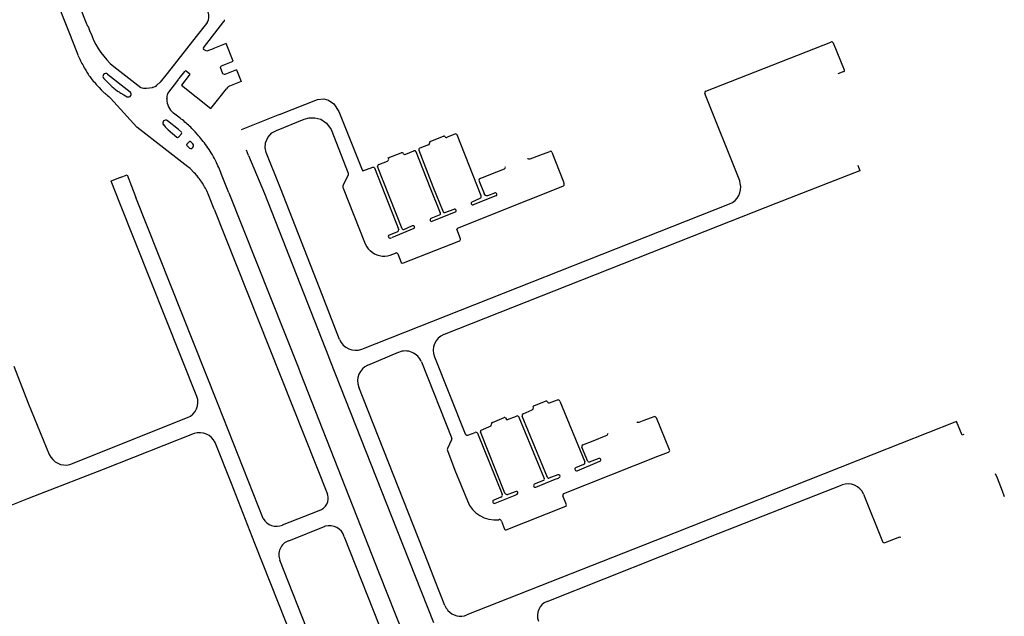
# Model space of a CAD drawing. Extents: x 148869 to 161638, y 453607 to 469810.
# Tile 957 of 1056: x 159126.91 to 159130.43, y 459866.76 to 459868.89. Entities that reach past the tile are written whole.
import ezdxf

# ---------------------------------------------------------------- set-up
doc = ezdxf.new("R2010")
doc.units = 0
doc.layers.add('LKI_V01_KANTRIJWEG', color=252, linetype='CONTINUOUS')

msp = doc.modelspace()

# ---------------------------------------------------------------- linework, layer by layer
at = {"layer": 'LKI_V01_KANTRIJWEG'}
for p, q in [((159126.9962, 459869.0881), (159127.0878, 459868.8572)), ((159126.9962, 459869.0881), (159127.0878, 459868.8572)), ((159127.1585, 459868.8695), (159127.1526, 459868.8847)), ((159127.1585, 459868.8695), (159127.1526, 459868.8847)), ((159127.5705, 459868.7935), (159127.644, 459868.8873)), ((159127.5705, 459868.7935), (159127.644, 459868.8873)), ((159127.5842, 459868.8836), (159127.5819, 459868.8808)), ((159127.5842, 459868.8836), (159127.5819, 459868.8808)), ((159127.0878, 459868.8572), (159127.1081, 459868.8057)), ((159127.0878, 459868.8572), (159127.1081, 459868.8057)), ((159127.1644, 459868.8556), (159127.1722, 459868.8371)), ((159127.1644, 459868.8556), (159127.1722, 459868.8371)), ((159127.1081, 459868.8057), (159127.123, 459868.768)), ((159127.1081, 459868.8057), (159127.123, 459868.768)), ((159129.3642, 459868.6392), (159129.8103, 459868.8143)), ((159129.3642, 459868.6392), (159129.8103, 459868.8143)), ((159129.8187, 459868.8112), (159129.858, 459868.7148)), ((159129.8187, 459868.8112), (159129.858, 459868.7148)), ((159127.6102, 459868.7925), (159127.6052, 459868.7905)), ((159127.6102, 459868.7925), (159127.6052, 459868.7905)), ((159127.6348, 459868.7296), (159127.6771, 459868.7461)), ((159127.6348, 459868.7296), (159127.6771, 459868.7461)), ((159127.2507, 459868.7266), (159127.3468, 459868.6513)), ((159127.2507, 459868.7266), (159127.3468, 459868.6513)), ((159127.5105, 459868.7102), (159127.5216, 459868.7018)), ((159127.5105, 459868.7102), (159127.5216, 459868.7018)), ((159127.6891, 459868.7154), (159127.6469, 459868.6989)), ((159127.6891, 459868.7154), (159127.6469, 459868.6989)), ((159129.8564, 459868.7085), (159129.8356, 459868.7003)), ((159129.8564, 459868.7085), (159129.8356, 459868.7003)), ((159129.859, 459868.7108), (159129.8591, 459868.712)), ((159129.859, 459868.7108), (159129.8591, 459868.712)), ((159127.1649, 459868.6914), (159127.1703, 459868.6841)), ((159127.1649, 459868.6914), (159127.1703, 459868.6841)), ((159127.229, 459868.6701), (159127.2149, 459868.6844)), ((159127.229, 459868.6701), (159127.2149, 459868.6844)), ((159127.2286, 459868.6995), (159127.3096, 459868.6362)), ((159127.2286, 459868.6995), (159127.3096, 459868.6362)), ((159127.4433, 459868.63), (159127.4793, 459868.6768)), ((159127.4433, 459868.63), (159127.4793, 459868.6768)), ((159127.4802, 459868.6782), (159127.4811, 459868.6799)), ((159127.4802, 459868.6782), (159127.4811, 459868.6799)), ((159127.5221, 459868.6976), (159127.5204, 459868.6955)), ((159127.5221, 459868.6976), (159127.5204, 459868.6955)), ((159127.1982, 459868.6515), (159127.2056, 459868.6439)), ((159127.1982, 459868.6515), (159127.2056, 459868.6439)), ((159127.2514, 459868.6496), (159127.2633, 459868.6404)), ((159127.2514, 459868.6496), (159127.2633, 459868.6404)), ((159127.3885, 459868.6524), (159127.3918, 459868.6532)), ((159127.3885, 459868.6524), (159127.3918, 459868.6532)), ((159127.3887, 459868.6534), (159127.3918, 459868.6532)), ((159127.3887, 459868.6534), (159127.3918, 459868.6532)), ((159127.6255, 459868.612), (159127.6536, 459868.6475)), ((159127.6255, 459868.612), (159127.6536, 459868.6475)), ((159127.2389, 459868.614), (159127.2366, 459868.6166)), ((159127.2389, 459868.614), (159127.2366, 459868.6166)), ((159127.4401, 459868.6108), (159127.4404, 459868.6124)), ((159127.4401, 459868.6108), (159127.4404, 459868.6124)), ((159127.5975, 459868.5766), (159127.6255, 459868.612)), ((159127.5975, 459868.5766), (159127.6255, 459868.612)), ((159127.474, 459868.5528), (159127.4644, 459868.5605)), ((159127.474, 459868.5528), (159127.4644, 459868.5605)), ((159127.8427, 459868.5558), (159127.7055, 459868.5012)), ((159127.8427, 459868.5558), (159127.7055, 459868.5012)), ((159127.428, 459868.5191), (159127.4348, 459868.5115)), ((159127.428, 459868.5191), (159127.4348, 459868.5115)), ((159127.4382, 459868.5077), (159127.4348, 459868.5115)), ((159127.4382, 459868.5077), (159127.4348, 459868.5115)), ((159127.4382, 459868.5077), (159127.4454, 459868.5007)), ((159127.4382, 459868.5077), (159127.4454, 459868.5007)), ((159127.5493, 459868.4844), (159127.5409, 459868.4939)), ((159127.5493, 459868.4844), (159127.5409, 459868.4939)), ((159127.4829, 459868.4759), (159127.4926, 459868.4865)), ((159127.4829, 459868.4759), (159127.4926, 459868.4865)), ((159127.52, 459868.458), (159127.5118, 459868.4496)), ((159127.52, 459868.458), (159127.5118, 459868.4496)), ((159127.5264, 459868.4583), (159127.5335, 459868.4503)), ((159127.5264, 459868.4583), (159127.5335, 459868.4503)), ((159128.3797, 459868.4583), (159128.3789, 459868.4575)), ((159128.3797, 459868.4583), (159128.3789, 459868.4575)), ((159128.381, 459868.4592), (159128.3797, 459868.4583)), ((159128.381, 459868.4592), (159128.3797, 459868.4583)), ((159128.4269, 459868.4772), (159128.381, 459868.4592)), ((159128.4269, 459868.4772), (159128.381, 459868.4592)), ((159128.4282, 459868.4774), (159128.4269, 459868.4772)), ((159128.4282, 459868.4774), (159128.4269, 459868.4772)), ((159128.4679, 459868.4851), (159128.4414, 459868.475)), ((159128.4679, 459868.4851), (159128.4414, 459868.475)), ((159128.5622, 459868.2647), (159128.4764, 459868.4826)), ((159128.5622, 459868.2647), (159128.4764, 459868.4826)), ((159127.5122, 459868.4433), (159127.5182, 459868.4374)), ((159127.5122, 459868.4433), (159127.5182, 459868.4374)), ((159127.7316, 459868.4093), (159127.7243, 459868.4281)), ((159127.7316, 459868.4093), (159127.7243, 459868.4281)), ((159128.3741, 459868.4468), (159128.3435, 459868.4347)), ((159128.3741, 459868.4468), (159128.3435, 459868.4347)), ((159128.7718, 459868.4101), (159128.807, 459868.4232)), ((159128.7718, 459868.4101), (159128.807, 459868.4232)), ((159127.6029, 459868.4114), (159127.5985, 459868.4187)), ((159127.6029, 459868.4114), (159127.5985, 459868.4187)), ((159128.1974, 459868.3763), (159128.2277, 459868.3888)), ((159128.1974, 459868.3763), (159128.2277, 459868.3888)), ((159128.2307, 459868.4004), (159128.2772, 459868.4186)), ((159128.2307, 459868.4004), (159128.2772, 459868.4186)), ((159128.2319, 459868.3982), (159128.2307, 459868.4004)), ((159128.2319, 459868.3982), (159128.2307, 459868.4004)), ((159128.7279, 459868.3981), (159128.7291, 459868.3977)), ((159128.7279, 459868.3981), (159128.7291, 459868.3977)), ((159128.7291, 459868.3977), (159128.7312, 459868.397)), ((159128.7291, 459868.3977), (159128.7312, 459868.397)), ((159128.7377, 459868.3975), (159128.7718, 459868.4101)), ((159128.7377, 459868.3975), (159128.7718, 459868.4101)), ((159128.2805, 459868.1473), (159128.1922, 459868.3691)), ((159128.2805, 459868.1473), (159128.1922, 459868.3691)), ((159128.5909, 459868.3394), (159128.6458, 459868.3617)), ((159128.5909, 459868.3394), (159128.6458, 459868.3617)), ((159129.9141, 459868.3545), (159129.8955, 459868.3472)), ((159129.9141, 459868.3545), (159129.8955, 459868.3472)), ((159129.9071, 459868.3745), (159129.9141, 459868.3545)), ((159129.9071, 459868.3745), (159129.9141, 459868.3545)), ((159127.2419, 459868.3173), (159127.2413, 459868.3188)), ((159127.2419, 459868.3173), (159127.2413, 459868.3188)), ((159127.2737, 459868.3303), (159127.2419, 459868.3173)), ((159127.2737, 459868.3303), (159127.2419, 459868.3173)), ((159127.2729, 459868.2391), (159127.2419, 459868.3173)), ((159127.2729, 459868.2391), (159127.2419, 459868.3173)), ((159127.2737, 459868.3303), (159127.2981, 459868.3398)), ((159127.2737, 459868.3303), (159127.2981, 459868.3398)), ((159127.2981, 459868.3398), (159127.3297, 459868.259)), ((159127.2981, 459868.3398), (159127.3297, 459868.259)), ((159127.6617, 459868.275), (159127.6379, 459868.3354)), ((159127.6617, 459868.275), (159127.6379, 459868.3354)), ((159128.5552, 459868.3172), (159128.5724, 459868.2728)), ((159128.5552, 459868.3172), (159128.5724, 459868.2728)), ((159128.5589, 459868.3264), (159128.5909, 459868.3394)), ((159128.5589, 459868.3264), (159128.5909, 459868.3394)), ((159129.8955, 459868.3472), (159129.6147, 459868.2374)), ((159129.8955, 459868.3472), (159129.6147, 459868.2374)), ((159127.5723, 459868.302), (159127.5674, 459868.3101)), ((159127.5723, 459868.302), (159127.5674, 459868.3101)), ((159128.0699, 459868.2921), (159128.1453, 459868.099)), ((159128.0699, 459868.2921), (159128.1453, 459868.099)), ((159127.6188, 459867.5308), (159127.3297, 459868.259)), ((159127.6188, 459867.5308), (159127.3297, 459868.259)), ((159127.6617, 459868.275), (159127.9103, 459867.6498)), ((159127.6617, 459868.275), (159127.9103, 459867.6498)), ((159128.5296, 459868.2432), (159128.5588, 459868.2563)), ((159128.5296, 459868.2432), (159128.5588, 459868.2563)), ((159128.6148, 459868.2644), (159128.534, 459868.2327)), ((159128.6148, 459868.2644), (159128.534, 459868.2327)), ((159128.5859, 459868.2666), (159128.6108, 459868.2751)), ((159128.5859, 459868.2666), (159128.6108, 459868.2751)), ((159127.5474, 459867.548), (159127.2729, 459868.2391)), ((159127.5474, 459867.548), (159127.2729, 459868.2391)), ((159127.6092, 459868.2173), (159127.8453, 459867.6241)), ((159127.6092, 459868.2173), (159127.8453, 459867.6241)), ((159128.136, 459867.7171), (159129.4491, 459868.2365)), ((159128.136, 459867.7171), (159129.4491, 459868.2365)), ((159128.4324, 459868.2048), (159128.4654, 459868.217)), ((159128.4324, 459868.2048), (159128.4654, 459868.217)), ((159128.3836, 459868.1849), (159128.4135, 459868.1974)), ((159128.3836, 459868.1849), (159128.4135, 459868.1974)), ((159128.4694, 459868.2065), (159128.3881, 459868.174)), ((159128.4694, 459868.2065), (159128.3881, 459868.174)), ((159128.3215, 459868.1487), (159128.2416, 459868.1153)), ((159128.3215, 459868.1487), (159128.2416, 459868.1153)), ((159128.4886, 459868.1113), (159128.476, 459868.1457)), ((159128.4886, 459868.1113), (159128.476, 459868.1457)), ((159128.2332, 459868.1246), (159128.2653, 459868.1373)), ((159128.2332, 459868.1246), (159128.2653, 459868.1373)), ((159128.2851, 459868.0251), (159128.483, 459868.1026)), ((159128.2851, 459868.0251), (159128.483, 459868.1026)), ((159128.2377, 459868.0523), (159128.2566, 459868.0595)), ((159128.2377, 459868.0523), (159128.2566, 459868.0595)), ((159128.2644, 459868.0577), (159128.2768, 459868.0271)), ((159128.2644, 459868.0577), (159128.2768, 459868.0271)), ((159128.0224, 459867.8404), (159127.9958, 459867.9087)), ((159128.0224, 459867.8404), (159127.9958, 459867.9087)), ((159128.0571, 459867.7516), (159128.0224, 459867.8404)), ((159128.0571, 459867.7516), (159128.0224, 459867.8404)), ((159128.0172, 459867.6906), (159128.0222, 459867.6778)), ((159128.0172, 459867.6906), (159128.0222, 459867.6778)), ((159128.1581, 459867.6599), (159128.2672, 459867.7057)), ((159128.1581, 459867.6599), (159128.2672, 459867.7057)), ((159127.9103, 459867.6498), (159127.9167, 459867.6336)), ((159127.9103, 459867.6498), (159127.9167, 459867.6336)), ((159128.3492, 459867.6712), (159128.457, 459867.3982)), ((159128.3492, 459867.6712), (159128.457, 459867.3982)), ((159127.8453, 459867.6241), (159127.85, 459867.6124)), ((159127.8453, 459867.6241), (159127.85, 459867.6124)), ((159127.85, 459867.6124), (159128.0135, 459867.1987)), ((159127.85, 459867.6124), (159128.0135, 459867.1987)), ((159128.3727, 459866.9537), (159128.1251, 459867.5814)), ((159128.3727, 459866.9537), (159128.1251, 459867.5814)), ((159127.6232, 459867.5199), (159127.6188, 459867.5308)), ((159127.6232, 459867.5199), (159127.6188, 459867.5308)), ((159127.7846, 459867.112), (159127.6232, 459867.5199)), ((159127.7846, 459867.112), (159127.6232, 459867.5199)), ((159128.7486, 459867.5077), (159128.7482, 459867.5119)), ((159128.7486, 459867.5077), (159128.7482, 459867.5119)), ((159128.7934, 459867.5311), (159128.7492, 459867.5135)), ((159128.7934, 459867.5311), (159128.7492, 459867.5135)), ((159128.7985, 459867.5288), (159128.8001, 459867.5266)), ((159128.7985, 459867.5288), (159128.8001, 459867.5266)), ((159128.8059, 459867.5248), (159128.8343, 459867.5354)), ((159128.8059, 459867.5248), (159128.8343, 459867.5354)), ((159128.8431, 459867.5315), (159128.9318, 459867.3144)), ((159128.8431, 459867.5315), (159128.9318, 459867.3144)), ((159127.0937, 459867.3048), (159127.5142, 459867.4724)), ((159127.0937, 459867.3048), (159127.5142, 459867.4724)), ((159128.6027, 459867.4555), (159128.6446, 459867.4725)), ((159128.6027, 459867.4555), (159128.6446, 459867.4725)), ((159128.6486, 459867.4715), (159128.6525, 459867.4663)), ((159128.6486, 459867.4715), (159128.6525, 459867.4663)), ((159128.6566, 459867.4652), (159128.6886, 459867.4779)), ((159128.6566, 459867.4652), (159128.6886, 459867.4779)), ((159128.6973, 459867.4741), (159128.7875, 459867.2547)), ((159128.6973, 459867.4741), (159128.7875, 459867.2547)), ((159128.7995, 459867.2582), (159128.7087, 459867.4782)), ((159128.7995, 459867.2582), (159128.7087, 459867.4782)), ((159128.712, 459867.4863), (159128.7439, 459867.4998)), ((159128.712, 459867.4863), (159128.7439, 459867.4998)), ((159129.1786, 459867.4755), (159129.1431, 459867.4619)), ((159129.1786, 459867.4755), (159129.1431, 459867.4619)), ((159129.2349, 459867.3572), (159129.1876, 459867.4717)), ((159129.2349, 459867.3572), (159129.1876, 459867.4717)), ((159130.2526, 459867.4557), (159129.9641, 459867.3414)), ((159130.2526, 459867.4557), (159129.9641, 459867.3414)), ((159130.2597, 459867.4585), (159130.2526, 459867.4557)), ((159130.2597, 459867.4585), (159130.2526, 459867.4557)), ((159128.5152, 459867.4098), (159128.5408, 459867.4198)), ((159128.5152, 459867.4098), (159128.5408, 459867.4198)), ((159128.5489, 459867.4164), (159128.6373, 459867.1986)), ((159128.5489, 459867.4164), (159128.6373, 459867.1986)), ((159128.647, 459867.2029), (159128.5602, 459867.4219)), ((159128.647, 459867.2029), (159128.5602, 459867.4219)), ((159128.9623, 459867.39), (159129.009, 459867.4083)), ((159128.9623, 459867.39), (159129.009, 459867.4083)), ((159128.4568, 459867.3926), (159128.4421, 459867.3623)), ((159128.4568, 459867.3926), (159128.4421, 459867.3623)), ((159128.9429, 459867.316), (159128.9219, 459867.367)), ((159128.9429, 459867.316), (159128.9219, 459867.367)), ((159128.9256, 459867.3756), (159128.9623, 459867.39)), ((159128.9256, 459867.3756), (159128.9623, 459867.39)), ((159128.8578, 459867.2013), (159129.1933, 459867.3344)), ((159128.8578, 459867.2013), (159129.1933, 459867.3344)), ((159129.1933, 459867.3344), (159129.2316, 459867.3496)), ((159129.1933, 459867.3344), (159129.2316, 459867.3496)), ((159128.9277, 459867.3045), (159128.8989, 459867.2926)), ((159128.9277, 459867.3045), (159128.8989, 459867.2926)), ((159128.9049, 459867.2829), (159128.9864, 459867.3165)), ((159128.9049, 459867.2829), (159128.9864, 459867.3165)), ((159128.9829, 459867.3261), (159128.9482, 459867.3136)), ((159128.9829, 459867.3261), (159128.9482, 459867.3136)), ((159128.8356, 459867.2675), (159128.8043, 459867.2561)), ((159128.8356, 459867.2675), (159128.8043, 459867.2561)), ((159130.3977, 459867.2726), (159130.4038, 459867.257)), ((159130.3977, 459867.2726), (159130.4038, 459867.257)), ((159130.4038, 459867.257), (159130.4218, 459867.2106)), ((159130.4038, 459867.257), (159130.4218, 459867.2106)), ((159128.6868, 459867.2088), (159128.6571, 459867.1983)), ((159128.6868, 459867.2088), (159128.6571, 459867.1983)), ((159128.8668, 459867.1606), (159128.8541, 459867.1927)), ((159128.8668, 459867.1606), (159128.8541, 459867.1927)), ((159129.9277, 459867.1991), (159129.9948, 459867.0304)), ((159129.9277, 459867.1991), (159129.9948, 459867.0304)), ((159130.4218, 459867.2106), (159130.4282, 459867.1944)), ((159130.4218, 459867.2106), (159130.4282, 459867.1944)), ((159130.4282, 459867.1944), (159130.4298, 459867.1902)), ((159130.4282, 459867.1944), (159130.4298, 459867.1902)), ((159128.633, 459867.1884), (159128.6073, 459867.178)), ((159128.633, 459867.1884), (159128.6073, 459867.178)), ((159128.6511, 459867.0717), (159128.8646, 459867.1555)), ((159128.6511, 459867.0717), (159128.8646, 459867.1555)), ((159127.8531, 459867.0888), (159127.9838, 459867.1407)), ((159127.8531, 459867.0888), (159127.9838, 459867.1407)), ((159127.8751, 459867.0321), (159128.0048, 459867.0842)), ((159127.8751, 459867.0321), (159128.0048, 459867.0842)), ((159128.6261, 459867.1081), (159128.6251, 459867.1077)), ((159128.6261, 459867.1081), (159128.6251, 459867.1077)), ((159128.6347, 459867.1024), (159128.6453, 459867.0743)), ((159128.6347, 459867.1024), (159128.6453, 459867.0743)), ((159128.0736, 459867.0469), (159128.2205, 459866.6758)), ((159128.0736, 459867.0469), (159128.2205, 459866.6758)), ((159130.005, 459867.0259), (159130.0572, 459867.0463)), ((159130.005, 459867.0259), (159130.0572, 459867.0463)), ((159130.0572, 459867.0463), (159130.0585, 459867.0436)), ((159130.0572, 459867.0463), (159130.0598, 459867.0441)), ((159130.0572, 459867.0463), (159130.0585, 459867.0436)), ((159130.0572, 459867.0463), (159130.0598, 459867.0441)), ((159127.9916, 459866.5895), (159127.8438, 459866.9626)), ((159127.9916, 459866.5895), (159127.8438, 459866.9626)), ((159128.397, 459866.892), (159128.3727, 459866.9537)), ((159128.397, 459866.892), (159128.3727, 459866.9537)), ((159128.4328, 459866.8014), (159128.397, 459866.892)), ((159128.4328, 459866.8014), (159128.397, 459866.892))]:
    msp.add_line(p, q, dxfattribs=at)
for points in [[(159127.1526, 459868.8847), (159127.0151, 459869.2319), (159126.8961, 459869.5318)], [(159127.1526, 459868.8847), (159127.0151, 459869.2319), (159126.8961, 459869.5318)], [(159127.5819, 459868.8808), (159127.5451, 459868.8346), (159127.4417, 459868.7024)], [(159127.5819, 459868.8808), (159127.5451, 459868.8346), (159127.4417, 459868.7024)], [(159127.6771, 459868.7461), (159127.6524, 459868.8092), (159127.6102, 459868.7925)], [(159127.6771, 459868.7461), (159127.6524, 459868.8092), (159127.6102, 459868.7925)], [(159127.6052, 459868.7905), (159127.5826, 459868.7815), (159127.5709, 459868.7872)], [(159127.6052, 459868.7905), (159127.5826, 459868.7815), (159127.5709, 459868.7872)], [(159127.4417, 459868.7024), (159127.4163, 459868.6707), (159127.4045, 459868.6597)], [(159127.4417, 459868.7024), (159127.4163, 459868.6707), (159127.4045, 459868.6597)], [(159127.4811, 459868.6799), (159127.4846, 459868.6836), (159127.5044, 459868.7093)], [(159127.4811, 459868.6799), (159127.4846, 459868.6836), (159127.5044, 459868.7093)], [(159127.6469, 459868.6989), (159127.6458, 459868.6985), (159127.64, 459868.7011), (159127.6312, 459868.7237), (159127.6338, 459868.7292), (159127.6348, 459868.7296)], [(159127.6469, 459868.6989), (159127.6458, 459868.6985), (159127.64, 459868.7011), (159127.6312, 459868.7237), (159127.6338, 459868.7292), (159127.6348, 459868.7296)], [(159127.6891, 459868.7154), (159127.7057, 459868.6731), (159127.6634, 459868.6563)], [(159127.6891, 459868.7154), (159127.7057, 459868.6731), (159127.6634, 459868.6563)], [(159127.4793, 459868.6768), (159127.4802, 459868.6782), (159127.4811, 459868.6799)], [(159127.4793, 459868.6768), (159127.4802, 459868.6782), (159127.4811, 459868.6799)], [(159127.5204, 459868.6955), (159127.4922, 459868.6599), (159127.5975, 459868.5766)], [(159127.5204, 459868.6955), (159127.4922, 459868.6599), (159127.5975, 459868.5766)], [(159127.2761, 459868.6317), (159127.2866, 459868.6253), (159127.299, 459868.6189)], [(159127.2761, 459868.6317), (159127.2866, 459868.6253), (159127.299, 459868.6189)], [(159129.4873, 459868.3094), (159129.4851, 459868.318), (159129.3607, 459868.63)], [(159129.4873, 459868.3094), (159129.4851, 459868.318), (159129.3607, 459868.63)], [(159127.5148, 459868.369), (159127.3328, 459868.5097), (159127.2389, 459868.614)], [(159127.5148, 459868.369), (159127.3328, 459868.5097), (159127.2389, 459868.614)], [(159127.8427, 459868.5558), (159127.9786, 459868.6089), (159128.0004, 459868.6108), (159128.0173, 459868.607), (159128.0363, 459868.5941), (159128.0536, 459868.5663), (159128.1378, 459868.3575)], [(159127.8427, 459868.5558), (159127.9786, 459868.6089), (159128.0004, 459868.6108), (159128.0173, 459868.607), (159128.0363, 459868.5941), (159128.0536, 459868.5663), (159128.1378, 459868.3575)], [(159127.4927, 459868.4923), (159127.4813, 459868.5021), (159127.442, 459868.5332)], [(159127.4927, 459868.4923), (159127.4813, 459868.5021), (159127.442, 459868.5332)], [(159127.9958, 459867.9087), (159127.8463, 459868.2921), (159127.7943, 459868.4199), (159127.7907, 459868.4365), (159127.792, 459868.4543), (159127.8005, 459868.4731), (159127.8155, 459868.4894), (159127.8312, 459868.4986), (159127.9305, 459868.5392), (159127.9482, 459868.5433), (159127.9689, 459868.5434), (159127.9894, 459868.5382), (159128.0103, 459868.5241), (159128.0268, 459868.5016), (159128.0874, 459868.3458), (159128.0878, 459868.3397), (159128.0693, 459868.3024)], [(159127.9958, 459867.9087), (159127.8463, 459868.2921), (159127.7943, 459868.4199), (159127.7907, 459868.4365), (159127.792, 459868.4543), (159127.8005, 459868.4731), (159127.8155, 459868.4894), (159127.8312, 459868.4986), (159127.9305, 459868.5392), (159127.9482, 459868.5433), (159127.9689, 459868.5434), (159127.9894, 459868.5382), (159128.0103, 459868.5241), (159128.0268, 459868.5016), (159128.0874, 459868.3458), (159128.0878, 459868.3397), (159128.0693, 459868.3024)], [(159127.4454, 459868.5007), (159127.4604, 459868.4875), (159127.4764, 459868.4749)], [(159127.4454, 459868.5007), (159127.4604, 459868.4875), (159127.4764, 459868.4749)], [(159128.3789, 459868.4575), (159128.3779, 459868.4562), (159128.3777, 459868.455)], [(159128.3789, 459868.4575), (159128.3779, 459868.4562), (159128.3777, 459868.455)], [(159128.2918, 459868.4131), (159128.2931, 459868.414), (159128.322, 459868.4256)], [(159128.2918, 459868.4131), (159128.2931, 459868.414), (159128.322, 459868.4256)], [(159128.3295, 459868.4227), (159128.379, 459868.2963), (159128.4164, 459868.2042)], [(159128.3295, 459868.4227), (159128.379, 459868.2963), (159128.4164, 459868.2042)], [(159128.34, 459868.4277), (159128.39, 459868.2983), (159128.4262, 459868.2076)], [(159128.34, 459868.4277), (159128.39, 459868.2983), (159128.4262, 459868.2076)], [(159128.8147, 459868.4213), (159128.856, 459868.3144), (159128.8576, 459868.3093)], [(159128.8147, 459868.4213), (159128.856, 459868.3144), (159128.8576, 459868.3093)], [(159127.7316, 459868.4093), (159127.7889, 459868.2729), (159128.0172, 459867.6906)], [(159127.7316, 459868.4093), (159127.7889, 459868.2729), (159128.0172, 459867.6906)], [(159128.1378, 459868.3575), (159128.1402, 459868.3537), (159128.1758, 459868.3675), (159128.1791, 459868.3673), (159128.1815, 459868.3649), (159128.2678, 459868.143)], [(159128.1378, 459868.3575), (159128.1402, 459868.3537), (159128.1758, 459868.3675), (159128.1791, 459868.3673), (159128.1815, 459868.3649), (159128.2678, 459868.143)], [(159127.6092, 459868.2173), (159127.589, 459868.2686), (159127.5827, 459868.2823)], [(159127.6092, 459868.2173), (159127.589, 459868.2686), (159127.5827, 459868.2823)], [(159128.4774, 459868.149), (159128.7314, 459868.2501), (159128.8535, 459868.2994)], [(159128.4774, 459868.149), (159128.7314, 459868.2501), (159128.8535, 459868.2994)], [(159129.6147, 459868.2374), (159129.4114, 459868.1579), (159128.4296, 459867.7693)], [(159129.6147, 459868.2374), (159129.4114, 459868.1579), (159128.4296, 459867.7693)], [(159128.2858, 459868.1451), (159128.2992, 459868.1506), (159128.3177, 459868.1583)], [(159128.2858, 459868.1451), (159128.2992, 459868.1506), (159128.3177, 459868.1583)], [(159128.3952, 459867.6895), (159128.5054, 459867.4141), (159128.507, 459867.4117)], [(159128.3952, 459867.6895), (159128.5054, 459867.4141), (159128.507, 459867.4117)], [(159126.8936, 459867.6568), (159126.9454, 459867.5242), (159127.0206, 459867.3409)], [(159126.8936, 459867.6568), (159126.9454, 459867.5242), (159127.0206, 459867.3409)], [(159128.0222, 459867.6778), (159128.2617, 459867.0713), (159128.3924, 459866.7404)], [(159128.0222, 459867.6778), (159128.2617, 459867.0713), (159128.3924, 459866.7404)], [(159127.9167, 459867.6336), (159128.1985, 459866.9151), (159128.2852, 459866.6963)], [(159127.9167, 459867.6336), (159128.1985, 459866.9151), (159128.2852, 459866.6963)], [(159128.5627, 459867.4277), (159128.598, 459867.4425), (159128.5989, 459867.4504)], [(159128.5627, 459867.4277), (159128.598, 459867.4425), (159128.5989, 459867.4504)], [(159129.1431, 459867.4619), (159129.1251, 459867.4549), (159129.1207, 459867.4552), (159129.1184, 459867.4579)], [(159129.1431, 459867.4619), (159129.1251, 459867.4549), (159129.1207, 459867.4552), (159129.1184, 459867.4579)], [(159130.2858, 459867.4123), (159130.2794, 459867.4097), (159130.2597, 459867.4585)], [(159130.2858, 459867.4123), (159130.2794, 459867.4097), (159130.2597, 459867.4585)], [(159127.5374, 459867.4153), (159127.2131, 459867.287), (159126.9856, 459867.199)], [(159127.5374, 459867.4153), (159127.2131, 459867.287), (159126.9856, 459867.199)], [(159127.9204, 459866.6019), (159127.7544, 459867.0228), (159127.6708, 459867.2375), (159127.6125, 459867.383)], [(159127.9204, 459866.6019), (159127.7544, 459867.0228), (159127.6708, 459867.2375), (159127.6125, 459867.383)], [(159128.4418, 459867.3548), (159128.4688, 459867.2852), (159128.5133, 459867.1752)], [(159128.4418, 459867.3548), (159128.4688, 459867.2852), (159128.5133, 459867.1752)], [(159129.9641, 459867.3414), (159129.2551, 459867.0605), (159128.5113, 459866.7673)], [(159129.9641, 459867.3414), (159129.2551, 459867.0605), (159128.5113, 459866.7673)], [(159128.7572, 459867.2244), (159128.8265, 459867.2523), (159128.8378, 459867.2562), (159128.8425, 459867.2592)], [(159128.7572, 459867.2244), (159128.8265, 459867.2523), (159128.8378, 459867.2562), (159128.8425, 459867.2592)], [(159128.7845, 459867.2476), (159128.7515, 459867.2348), (159128.7498, 459867.2324)], [(159128.7845, 459867.2476), (159128.7515, 459867.2348), (159128.7498, 459867.2324)], [(159128.7974, 459866.8157), (159129.408, 459867.0583), (159129.8504, 459867.2319)], [(159128.7974, 459866.8157), (159129.408, 459867.0583), (159129.8504, 459867.2319)], [(159126.9856, 459867.199), (159126.9422, 459867.1822), (159126.6854, 459867.0794)], [(159126.9856, 459867.199), (159126.9422, 459867.1822), (159126.6854, 459867.0794)], [(159128.612, 459867.1664), (159128.6839, 459867.1954), (159128.6911, 459867.1995)], [(159128.612, 459867.1664), (159128.6839, 459867.1954), (159128.6911, 459867.1995)]]:
    msp.add_lwpolyline(points, dxfattribs=at)
for centre, radius, start, end in [((159127.5483, 459868.9061), 0.0423, 327.884, 21.6187), ((159127.5483, 459868.9061), 0.0423, 327.884, 21.6187), ((159127.6369, 459868.8925), 0.00878, 323.8925, 11.191), ((159127.6369, 459868.8925), 0.00878, 323.8925, 11.191), ((159127.3858, 459868.9574), 0.2436, 201.1545, 204.7043), ((159127.3858, 459868.9574), 0.2436, 201.1545, 204.7043), ((159127.4307, 459868.9376), 0.2773, 201.2488, 229.5386), ((159127.4307, 459868.9376), 0.2773, 201.2488, 229.5386), ((159129.8134, 459868.8098), 0.00542, 65.2339, 124.2221), ((159129.8134, 459868.8098), 0.00542, 65.2339, 124.2221), ((159129.8133, 459868.8096), 0.00556, 16.5561, 65.3229), ((159129.8133, 459868.8096), 0.00556, 16.5561, 65.3229), ((159127.5743, 459868.7905), 0.00476, 141.831, 224.5489), ((159127.5743, 459868.7905), 0.00476, 141.831, 224.5489), ((159127.4856, 459868.9193), 0.3929, 202.6532, 205.9122), ((159127.4856, 459868.9193), 0.3929, 202.6532, 205.9122), ((159127.5125, 459868.9311), 0.4223, 205.7567, 208.8088), ((159127.5125, 459868.9311), 0.4223, 205.7567, 208.8088), ((159127.5226, 459868.9364), 0.4336, 208.7824, 211.973), ((159127.5226, 459868.9364), 0.4336, 208.7824, 211.973), ((159127.4676, 459868.9031), 0.3694, 212.1132, 214.9739), ((159127.4676, 459868.9031), 0.3694, 212.1132, 214.9739), ((159127.222, 459868.6918), 0.0102, 49.2788, 226.2117), ((159127.222, 459868.6918), 0.0102, 49.2788, 226.2117), ((159127.5079, 459868.7066), 0.00444, 53.632, 142.6282), ((159127.5079, 459868.7066), 0.00444, 53.632, 142.6282), ((159127.5197, 459868.6994), 0.00301, 321.7475, 52.9657), ((159127.5197, 459868.6994), 0.00301, 321.7475, 52.9657), ((159129.8557, 459868.7119), 0.00348, 281.062, 342.5529), ((159129.8557, 459868.7119), 0.00348, 281.062, 342.5529), ((159129.8545, 459868.7118), 0.00462, 2.3384, 40.845), ((159129.8545, 459868.7118), 0.00462, 2.3384, 40.845), ((159127.5271, 459868.9611), 0.4517, 217.8305, 220.8135), ((159127.5271, 459868.9611), 0.4517, 217.8305, 220.8135), ((159127.4267, 459868.8699), 0.3161, 220.1905, 223.7048), ((159127.4267, 459868.8699), 0.3161, 220.1905, 223.7048), ((159127.392, 459868.8274), 0.2265, 223.9853, 227.8284), ((159127.392, 459868.8274), 0.2265, 223.9853, 227.8284), ((159127.4905, 459868.9362), 0.4082, 225.7254, 228.6271), ((159127.4905, 459868.9362), 0.4082, 225.7254, 228.6271), ((159127.504, 459868.9524), 0.4293, 228.7096, 231.4661), ((159127.504, 459868.9524), 0.4293, 228.7096, 231.4661), ((159127.4119, 459868.8469), 0.2544, 227.4549, 230.876), ((159127.4119, 459868.8469), 0.2544, 227.4549, 230.876), ((159127.4077, 459868.838), 0.2447, 233.842, 237.4617), ((159127.4077, 459868.838), 0.2447, 233.842, 237.4617), ((159127.303, 459868.6283), 0.0103, 246.6535, 50.065), ((159127.303, 459868.6283), 0.0103, 246.6535, 50.065), ((159127.3655, 459868.7335), 0.0843, 257.1865, 285.8356), ((159127.3655, 459868.7335), 0.0843, 257.1865, 285.8356), ((159127.3905, 459868.6713), 0.0182, 274.0823, 320.2336), ((159127.3905, 459868.6713), 0.0182, 274.0823, 320.2336), ((159127.4733, 459868.6151), 0.0335, 153.7284, 187.4342), ((159127.4733, 459868.6151), 0.0335, 153.7284, 187.4342), ((159127.6753, 459868.6332), 0.026, 117.1776, 146.4799), ((159127.6753, 459868.6332), 0.026, 117.1776, 146.4799), ((159129.3704, 459868.6327), 0.01, 165.7027, 195.196), ((159129.3704, 459868.6327), 0.01, 165.7027, 195.196), ((159129.3675, 459868.6327), 0.00731, 117.5556, 160.4754), ((159129.3675, 459868.6327), 0.00731, 117.5556, 160.4754), ((159127.5011, 459868.6093), 0.0611, 178.5485, 233.0512), ((159127.5011, 459868.6093), 0.0611, 178.5485, 233.0512), ((159127.4357, 459868.5254), 0.00999, 51.1045, 219.5479), ((159127.4357, 459868.5254), 0.00999, 51.1045, 219.5479), ((159127.195, 459868.1671), 0.476, 48.7459, 54.119), ((159127.195, 459868.1671), 0.476, 48.7459, 54.119), ((159127.1961, 459868.1708), 0.4725, 43.1385, 48.5506), ((159127.1961, 459868.1708), 0.4725, 43.1385, 48.5506), ((159127.4888, 459868.4895), 0.00482, 322.0175, 35.3966), ((159127.4888, 459868.4895), 0.00482, 322.0175, 35.3966), ((159127.4793, 459868.4776), 0.00402, 223.1027, 333.916), ((159127.4793, 459868.4776), 0.00402, 223.1027, 333.916), ((159127.5234, 459868.455), 0.00451, 47.1273, 137.5326), ((159127.5234, 459868.455), 0.00451, 47.1273, 137.5326), ((159127.3339, 459868.2877), 0.2917, 37.3972, 42.3928), ((159127.3339, 459868.2877), 0.2917, 37.3972, 42.3928), ((159127.0602, 459868.0709), 0.6409, 32.8652, 37.9352), ((159127.0602, 459868.0709), 0.6409, 32.8652, 37.9352), ((159128.38, 459868.4542), 0.00245, 159.3473, 214.3381), ((159128.38, 459868.4542), 0.00245, 159.3473, 214.3381), ((159128.4296, 459868.4741), 0.00358, 68.8423, 114.074), ((159128.4296, 459868.4741), 0.00358, 68.8423, 114.074), ((159128.4294, 459868.4726), 0.0051, 28.0458, 72.9827), ((159128.4294, 459868.4726), 0.0051, 28.0458, 72.9827), ((159128.4376, 459868.4786), 0.00518, 224.915, 262.5677), ((159128.4376, 459868.4786), 0.00518, 224.915, 262.5677), ((159128.4373, 459868.4798), 0.00634, 266.5922, 310.6585), ((159128.4373, 459868.4798), 0.00634, 266.5922, 310.6585), ((159128.4711, 459868.4802), 0.00586, 67.2973, 122.9778), ((159128.4711, 459868.4802), 0.00586, 67.2973, 122.9778), ((159128.4711, 459868.4803), 0.00584, 23.9757, 66.4076), ((159128.4711, 459868.4803), 0.00584, 23.9757, 66.4076), ((159127.5152, 459868.4466), 0.00446, 138.5736, 227.654), ((159127.5152, 459868.4466), 0.00446, 138.5736, 227.654), ((159127.5258, 459868.4439), 0.00999, 220.8428, 39.8622), ((159127.5258, 459868.4439), 0.00999, 220.8428, 39.8622), ((159128.3245, 459868.4201), 0.00609, 65.6879, 114.9889), ((159128.3245, 459868.4201), 0.00609, 65.6879, 114.9889), ((159128.3243, 459868.4207), 0.0056, 20.0631, 60.2346), ((159128.3243, 459868.4207), 0.0056, 20.0631, 60.2346), ((159128.3437, 459868.4301), 0.00442, 160.1452, 213.9272), ((159128.3437, 459868.4301), 0.00442, 160.1452, 213.9272), ((159128.3438, 459868.4302), 0.00452, 94.1825, 160.7576), ((159128.3438, 459868.4302), 0.00452, 94.1825, 160.7576), ((159128.3734, 459868.4516), 0.00478, 278.2405, 348.0547), ((159128.3734, 459868.4516), 0.00478, 278.2405, 348.0547), ((159128.374, 459868.4514), 0.00419, 348.2129, 19.004), ((159128.374, 459868.4514), 0.00419, 348.2129, 19.004), ((159128.81, 459868.4182), 0.00581, 73.0873, 120.6468), ((159128.81, 459868.4182), 0.00581, 73.0873, 120.6468), ((159128.8099, 459868.4186), 0.00547, 29.6415, 71.3868), ((159128.8099, 459868.4186), 0.00547, 29.6415, 71.3868), ((159127.1717, 459868.1697), 0.4943, 25.7065, 29.2728), ((159127.1717, 459868.1697), 0.4943, 25.7065, 29.2728), ((159127.082, 459868.1266), 0.5938, 23.139, 25.6952), ((159127.082, 459868.1266), 0.5938, 23.139, 25.6952), ((159128.2239, 459868.3961), 0.00818, 297.0642, 340.0969), ((159128.2239, 459868.3961), 0.00818, 297.0642, 340.0969), ((159128.2243, 459868.3961), 0.0079, 338.875, 15.0503), ((159128.2243, 459868.3961), 0.0079, 338.875, 15.0503), ((159128.2789, 459868.4019), 0.0168, 81.0309, 96.1049), ((159128.2789, 459868.4019), 0.0168, 81.0309, 96.1049), ((159128.281, 459868.4135), 0.00498, 23.3834, 83.4287), ((159128.281, 459868.4135), 0.00498, 23.3834, 83.4287), ((159128.2897, 459868.4171), 0.00443, 201.9598, 248.9569), ((159128.2897, 459868.4171), 0.00443, 201.9598, 248.9569), ((159128.2898, 459868.4173), 0.00463, 247.833, 295.5364), ((159128.2898, 459868.4173), 0.00463, 247.833, 295.5364), ((159128.7336, 459868.4087), 0.0119, 258.8088, 290.2331), ((159128.7336, 459868.4087), 0.0119, 258.8088, 290.2331), ((159127.3294, 459868.1467), 0.2895, 45.9467, 50.1863), ((159127.3294, 459868.1467), 0.2895, 45.9467, 50.1863), ((159127.329, 459868.1475), 0.2892, 41.516, 45.758), ((159127.329, 459868.1475), 0.2892, 41.516, 45.758), ((159127.0287, 459868.1055), 0.6511, 20.6724, 23.0027), ((159127.0287, 459868.1055), 0.6511, 20.6724, 23.0027), ((159128.2006, 459868.3692), 0.00837, 152.1248, 180.873), ((159128.2006, 459868.3692), 0.00837, 152.1248, 180.873), ((159128.1993, 459868.3693), 0.0072, 104.8708, 147.8703), ((159128.1993, 459868.3693), 0.0072, 104.8708, 147.8703), ((159128.6435, 459868.3665), 0.00529, 295.7053, 334.5252), ((159128.6435, 459868.3665), 0.00529, 295.7053, 334.5252), ((159128.6428, 459868.3666), 0.00603, 336.7174, 21.2768), ((159128.6428, 459868.3666), 0.00603, 336.7174, 21.2768), ((159127.3297, 459868.1519), 0.2857, 37.6216, 40.9572), ((159127.3297, 459868.1519), 0.2857, 37.6216, 40.9572), ((159127.3182, 459868.1476), 0.2974, 33.1044, 36.9223), ((159127.3182, 459868.1476), 0.2974, 33.1044, 36.9223), ((159128.5601, 459868.3207), 0.00608, 149.065, 215.2539), ((159128.5601, 459868.3207), 0.00608, 149.065, 215.2539), ((159128.5596, 459868.3208), 0.00561, 97.6932, 146.9672), ((159128.5596, 459868.3208), 0.00561, 97.6932, 146.9672), ((159127.2169, 459868.102), 0.4078, 26.243, 29.3723), ((159127.2169, 459868.102), 0.4078, 26.243, 29.3723), ((159128.0799, 459868.2978), 0.0116, 156.5244, 209.6817), ((159128.0799, 459868.2978), 0.0116, 156.5244, 209.6817), ((159128.8525, 459868.3057), 0.0063, 279.4398, 35.403), ((159128.8525, 459868.3057), 0.0063, 279.4398, 35.403), ((159129.4266, 459868.2948), 0.0625, 291.0703, 13.5591), ((159129.4266, 459868.2948), 0.0625, 291.0703, 13.5591), ((159128.5318, 459868.2379), 0.0057, 112.8557, 292.6702), ((159128.5318, 459868.2379), 0.0057, 112.8557, 292.6702), ((159128.555, 459868.2627), 0.00746, 300.675, 15.2749), ((159128.555, 459868.2627), 0.00746, 300.675, 15.2749), ((159128.5823, 459868.2766), 0.0107, 200.7161, 289.3897), ((159128.5823, 459868.2766), 0.0107, 200.7161, 289.3897), ((159128.6128, 459868.2697), 0.00575, 16.6033, 110.2666), ((159128.6128, 459868.2697), 0.00575, 16.6033, 110.2666), ((159128.6128, 459868.2697), 0.00567, 289.9516, 16.589), ((159128.6128, 459868.2697), 0.00567, 289.9516, 16.589), ((159128.4673, 459868.2117), 0.00561, 292.1429, 110.0568), ((159128.4673, 459868.2117), 0.00561, 292.1429, 110.0568), ((159128.3858, 459868.1794), 0.00592, 111.6624, 293.0557), ((159128.3858, 459868.1794), 0.00592, 111.6624, 293.0557), ((159128.4138, 459868.2013), 0.00387, 265.2633, 49.1977), ((159128.4138, 459868.2013), 0.00387, 265.2633, 49.1977), ((159128.4313, 459868.2105), 0.00584, 210.4681, 281.6753), ((159128.4313, 459868.2105), 0.00584, 210.4681, 281.6753), ((159128.2635, 459868.1414), 0.00448, 293.0616, 19.733), ((159128.2635, 459868.1414), 0.00448, 293.0616, 19.733), ((159128.2842, 459868.1487), 0.00395, 199.6271, 294.3899), ((159128.2842, 459868.1487), 0.00395, 199.6271, 294.3899), ((159128.3194, 459868.1534), 0.00513, 24.473, 109.5634), ((159128.3194, 459868.1534), 0.00513, 24.473, 109.5634), ((159128.3194, 459868.1534), 0.00513, 293.9457, 24.722), ((159128.3194, 459868.1534), 0.00513, 293.9457, 24.722), ((159128.4787, 459868.1464), 0.0028, 116.0648, 196.2037), ((159128.4787, 459868.1464), 0.0028, 116.0648, 196.2037), ((159128.2369, 459868.1195), 0.00629, 125.7428, 207.7999), ((159128.2369, 459868.1195), 0.00629, 125.7428, 207.7999), ((159128.2369, 459868.1195), 0.00632, 207.6893, 317.7724), ((159128.2369, 459868.1195), 0.00632, 207.6893, 317.7724), ((159128.4807, 459868.1103), 0.00801, 286.9403, 7.3094), ((159128.4807, 459868.1103), 0.00801, 286.9403, 7.3094), ((159128.2225, 459868.1298), 0.0832, 201.7204, 226.6084), ((159128.2225, 459868.1298), 0.0832, 201.7204, 226.6084), ((159128.2169, 459868.1259), 0.0765, 227.7142, 285.7888), ((159128.2169, 459868.1259), 0.0765, 227.7142, 285.7888), ((159128.2598, 459868.0558), 0.00484, 90.6458, 130.7092), ((159128.2598, 459868.0558), 0.00484, 90.6458, 130.7092), ((159128.26, 459868.0558), 0.0048, 23.0902, 92.7216), ((159128.26, 459868.0558), 0.0048, 23.0902, 92.7216), ((159128.2822, 459868.0311), 0.0067, 216.4398, 296.0704), ((159128.2822, 459868.0311), 0.0067, 216.4398, 296.0704), ((159128.1138, 459867.774), 0.061, 201.5451, 291.3241), ((159128.1138, 459867.774), 0.061, 201.5451, 291.3241), ((159128.4523, 459867.7122), 0.0614, 111.7202, 201.673), ((159128.4523, 459867.7122), 0.0614, 111.7202, 201.673), ((159128.2913, 459867.6482), 0.0623, 21.6483, 112.7056), ((159128.2913, 459867.6482), 0.0623, 21.6483, 112.7056), ((159128.1827, 459867.6033), 0.0617, 113.5015, 200.7992), ((159128.1827, 459867.6033), 0.0617, 113.5015, 200.7992), ((159127.4922, 459867.5272), 0.059, 291.8752, 20.7031), ((159127.4922, 459867.5272), 0.059, 291.8752, 20.7031), ((159128.7411, 459867.5068), 0.00756, 291.8705, 6.7367), ((159128.7411, 459867.5068), 0.00756, 291.8705, 6.7367), ((159128.7496, 459867.5121), 0.0014, 108.0957, 188.8959), ((159128.7496, 459867.5121), 0.0014, 108.0957, 188.8959), ((159128.7942, 459867.5261), 0.00512, 32.5916, 98.9436), ((159128.7942, 459867.5261), 0.00512, 32.5916, 98.9436), ((159128.8042, 459867.5294), 0.00496, 214.4077, 290.2106), ((159128.8042, 459867.5294), 0.00496, 214.4077, 290.2106), ((159128.8368, 459867.529), 0.00682, 21.744, 110.963), ((159128.8368, 459867.529), 0.00682, 21.744, 110.963), ((159128.6457, 459867.4689), 0.00387, 42.1244, 107.7488), ((159128.6457, 459867.4689), 0.00387, 42.1244, 107.7488), ((159128.691, 459867.4713), 0.00695, 23.6385, 110.3271), ((159128.691, 459867.4713), 0.00695, 23.6385, 110.3271), ((159128.7146, 459867.4805), 0.00631, 114.025, 201.322), ((159128.7146, 459867.4805), 0.00631, 114.025, 201.322), ((159129.1811, 459867.4691), 0.00694, 21.9951, 111.4845), ((159129.1811, 459867.4691), 0.00694, 21.9951, 111.4845), ((159128.6034, 459867.4509), 0.00461, 99.2825, 186.7978), ((159128.6034, 459867.4509), 0.00461, 99.2825, 186.7978), ((159128.6547, 459867.4675), 0.00243, 209.6221, 265.5127), ((159128.6547, 459867.4675), 0.00243, 209.6221, 265.5127), ((159128.6554, 459867.4672), 0.00233, 245.9507, 299.5021), ((159128.6554, 459867.4672), 0.00233, 245.9507, 299.5021), ((159127.5572, 459867.3579), 0.0607, 24.3756, 109.0486), ((159127.5572, 459867.3579), 0.0607, 24.3756, 109.0486), ((159128.5124, 459867.4166), 0.00733, 221.9982, 292.2367), ((159128.5124, 459867.4166), 0.00733, 221.9982, 292.2367), ((159128.543, 459867.4138), 0.0064, 23.4697, 109.8928), ((159128.543, 459867.4138), 0.0064, 23.4697, 109.8928), ((159128.5645, 459867.4235), 0.00462, 113.2497, 200.2348), ((159128.5645, 459867.4235), 0.00462, 113.2497, 200.2348), ((159129.0055, 459867.4173), 0.00969, 291.2095, 358.1389), ((159129.0055, 459867.4173), 0.00969, 291.2095, 358.1389), ((159128.4494, 459867.3956), 0.00802, 337.4032, 18.3016), ((159128.4494, 459867.3956), 0.00802, 337.4032, 18.3016), ((159128.9278, 459867.3696), 0.00643, 110.2928, 203.3906), ((159128.9278, 459867.3696), 0.00643, 110.2928, 203.3906), ((159127.0784, 459867.3658), 0.0629, 203.2439, 284.1596), ((159127.0784, 459867.3658), 0.0629, 203.2439, 284.1596), ((159128.4511, 459867.3582), 0.00989, 155.2516, 200.0334), ((159128.4511, 459867.3582), 0.00989, 155.2516, 200.0334), ((159129.2294, 459867.355), 0.00587, 291.7525, 22.2471), ((159129.2294, 459867.355), 0.00587, 291.7525, 22.2471), ((159128.9251, 459867.3114), 0.00735, 290.6645, 24.4242), ((159128.9251, 459867.3114), 0.00735, 290.6645, 24.4242), ((159128.9472, 459867.3184), 0.00487, 209.6302, 282.3037), ((159128.9472, 459867.3184), 0.00487, 209.6302, 282.3037), ((159128.9848, 459867.3214), 0.00507, 45.1935, 111.7826), ((159128.9848, 459867.3214), 0.00507, 45.1935, 111.7826), ((159128.9849, 459867.3213), 0.00503, 287.9093, 46.5879), ((159128.9849, 459867.3213), 0.00503, 287.9093, 46.5879), ((159128.8383, 459867.2627), 0.00548, 320.4663, 119.0631), ((159128.8383, 459867.2627), 0.00548, 320.4663, 119.0631), ((159128.9015, 459867.2888), 0.00468, 124.4315, 187.6673), ((159128.9015, 459867.2888), 0.00468, 124.4315, 187.6673), ((159128.9026, 459867.2881), 0.00571, 179.1376, 293.714), ((159128.9026, 459867.2881), 0.00571, 179.1376, 293.714), ((159128.7552, 459867.23), 0.00594, 156.1185, 289.9521), ((159128.7552, 459867.23), 0.00594, 156.1185, 289.9521), ((159128.7825, 459867.2527), 0.0054, 291.2351, 22.3482), ((159128.7825, 459867.2527), 0.0054, 291.2351, 22.3482), ((159128.803, 459867.2596), 0.00374, 201.8021, 290.5624), ((159128.803, 459867.2596), 0.00374, 201.8021, 290.5624), ((159129.8714, 459867.174), 0.0616, 23.9942, 109.9542), ((159129.8714, 459867.174), 0.0616, 23.9942, 109.9542), ((159127.9706, 459867.1841), 0.0454, 286.901, 18.7423), ((159127.9706, 459867.1841), 0.0454, 286.901, 18.7423), ((159128.63, 459867.1957), 0.00789, 292.5406, 21.6062), ((159128.63, 459867.1957), 0.00789, 292.5406, 21.6062), ((159128.6543, 459867.2056), 0.00777, 200.1219, 291.0073), ((159128.6543, 459867.2056), 0.00777, 200.1219, 291.0073), ((159128.6884, 459867.2039), 0.00515, 300.9393, 108.4392), ((159128.6884, 459867.2039), 0.00515, 300.9393, 108.4392), ((159128.86, 459867.1951), 0.00642, 148.7163, 201.6565), ((159128.86, 459867.1951), 0.00642, 148.7163, 201.6565), ((159128.8602, 459867.1953), 0.00649, 112.0671, 151.4396), ((159128.8602, 459867.1953), 0.00649, 112.0671, 151.4396), ((159128.6123, 459867.2128), 0.1059, 200.7984, 276.9597), ((159128.6123, 459867.2128), 0.1059, 200.7984, 276.9597), ((159128.6097, 459867.1722), 0.00623, 112.4766, 291.7236), ((159128.6097, 459867.1722), 0.00623, 112.4766, 291.7236), ((159128.8543, 459867.163), 0.0128, 324.0428, 349.0428), ((159128.8543, 459867.163), 0.0128, 324.0428, 349.0428), ((159127.8313, 459867.1372), 0.0531, 208.4067, 294.2119), ((159127.8313, 459867.1372), 0.0531, 208.4067, 294.2119), ((159128.0202, 459867.0306), 0.0558, 17.055, 106.0538), ((159128.0202, 459867.0306), 0.0558, 17.055, 106.0538), ((159128.6279, 459867.1015), 0.00682, 7.7262, 105.6047), ((159128.6279, 459867.1015), 0.00682, 7.7262, 105.6047), ((159128.6494, 459867.0756), 0.00425, 197.5918, 294.5198), ((159128.6494, 459867.0756), 0.00425, 197.5918, 294.5198), ((159127.8915, 459866.9829), 0.0519, 108.499, 203.0681), ((159127.8915, 459866.9829), 0.0519, 108.499, 203.0681), ((159130.0023, 459867.0336), 0.00818, 203.4017, 289.5276), ((159130.0023, 459867.0336), 0.00818, 203.4017, 289.5276), ((159128.8174, 459866.7653), 0.0543, 111.6343, 201.4974), ((159128.8174, 459866.7653), 0.0543, 111.6343, 201.4974), ((159128.4891, 459866.8236), 0.0605, 201.5309, 221.3673), ((159128.4891, 459866.8236), 0.0605, 201.5309, 221.3673), ((159128.4891, 459866.8236), 0.0605, 221.358, 291.5359), ((159128.4891, 459866.8236), 0.0605, 221.358, 291.5359)]:
    msp.add_arc(centre, radius, start, end, dxfattribs=at)

doc.saveas('drawing.dxf')
